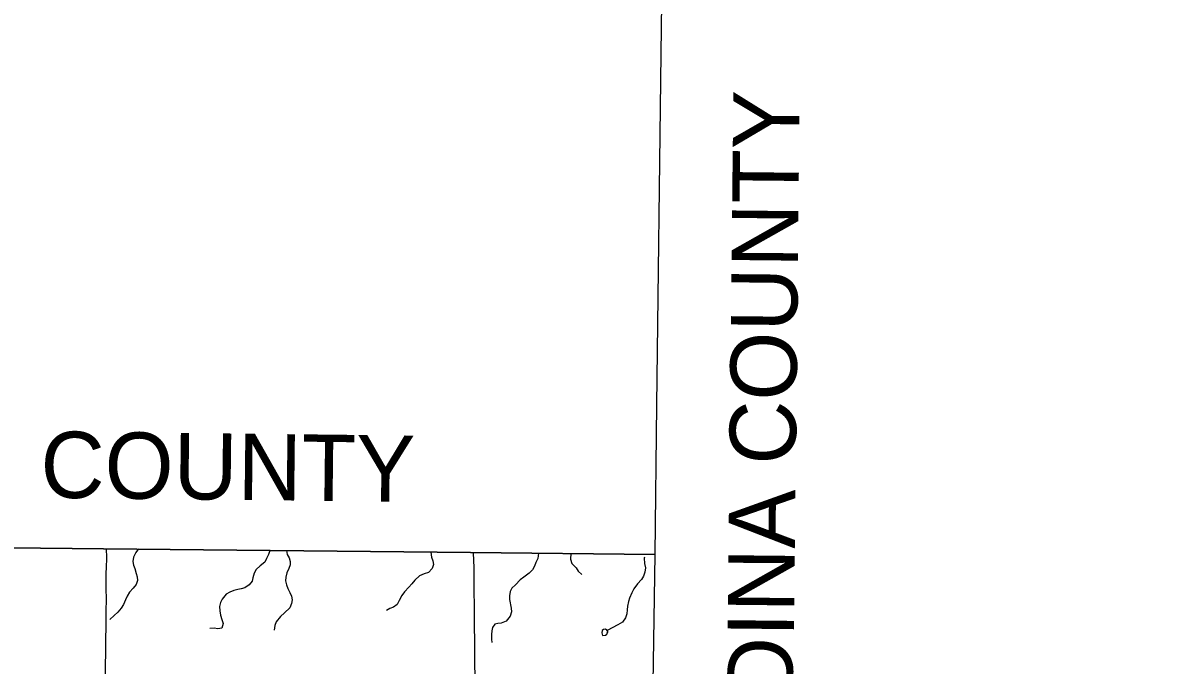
# Model space of a CAD drawing. Extents: x 1874609 to 2204689, y 815661 to 1281160.
# Drawn here: x 2049567 to 2066740, y 1114466 to 1124157 of the extents above; entities that cross this region are included whole.
import ezdxf

# ---------------------------------------------------------------- set-up
doc = ezdxf.new("R2010")
doc.units = 0
for name, color, linetype in [('GM_X_Adjacent_County', 7, 'Continuous'), ('GM_X_Adjacent_County_Text', 7, 'Continuous'), ('GM_X_County', 7, 'Continuous'), ('GM_X_County_Road', 7, 'Continuous'), ('GM_X_Minor_Lake', 7, 'Continuous'), ('GM_X_Minor_River', 7, 'Continuous'), ('GM_X_Township', 7, 'Continuous'), ('GM_X_Township_Road', 7, 'Continuous')]:
    doc.layers.add(name, color=color, linetype=linetype)

msp = doc.modelspace()

# ---------------------------------------------------------------- linework, layer by layer
at = {"layer": 'GM_X_Adjacent_County'}
for points in [[(2059259, 1129509), (2059186, 1123686), (2059120, 1118390), (2059092, 1116134), (2056317, 1116164), (2050782, 1116223), (2045570, 1116279), (2040306, 1116370), (2037471, 1116420), (2035129, 1116512), (2031808, 1116643), (2030425, 1116718), (2029223, 1116749), (2027656, 1116790), (2024866, 1116799), (2023245, 1116823), (2022479, 1116818), (2021874, 1116815), (2020156, 1116833), (2016220, 1116802), (2013523, 1116786), (2013424, 1120950), (2013201, 1130286)], [(2059259, 1129509), (2059186, 1123686), (2059120, 1118390), (2059092, 1116134), (2059062, 1114191), (2059054, 1113649), (2058978, 1108653), (2058897, 1103161), (2058836, 1098648), (2058825, 1098215), (2058713, 1093964), (2058689, 1092990), (2058670, 1092146), (2058664, 1090110), (2061153, 1090093), (2061474, 1090093), (2065482, 1090095), (2066117, 1090095), (2068677, 1090072)]]:
    msp.add_lwpolyline(points, dxfattribs=at)
at = {"layer": 'GM_X_County'}
msp.add_lwpolyline([(2027656, 1116790), (2029223, 1116749), (2030425, 1116718), (2031808, 1116643), (2035129, 1116512), (2037471, 1116420), (2040306, 1116370), (2045570, 1116279), (2050782, 1116223), (2056317, 1116164), (2059092, 1116134), (2059062, 1114191), (2059054, 1113649), (2058978, 1108653), (2058897, 1103161), (2058836, 1098648)], dxfattribs=at)
at = {"layer": 'GM_X_County_Road'}
msp.add_lwpolyline([(2056383, 1114205), (2056383, 1114214), (2056383, 1114296), (2056380, 1114493), (2056379, 1114690), (2056378, 1114821), (2056377, 1115067), (2056376, 1115198), (2056373, 1115401), (2056371, 1115541), (2056369, 1115674), (2056368, 1115937), (2056365, 1116052), (2056359, 1116154), (2056359, 1116163)], dxfattribs=at)
at = {"layer": 'GM_X_Minor_Lake'}
for points in [[(2058372, 1114993), (2058350, 1115011), (2058318, 1115003), (2058298, 1114989), (2058293, 1114953), (2058306, 1114916), (2058349, 1114917), (2058369, 1114933), (2058375, 1114951)], [(2058375, 1114951), (2058384, 1114964), (2058383, 1114974), (2058372, 1114993)]]:
    msp.add_lwpolyline(points, dxfattribs=at)
at = {"layer": 'GM_X_Minor_River'}
for points in [[(2051311, 1116220), (2051272, 1116167), (2051236, 1116097), (2051224, 1116031), (2051233, 1115977), (2051253, 1115926), (2051277, 1115852), (2051293, 1115800), (2051297, 1115744), (2051275, 1115682), (2051230, 1115630), (2051176, 1115566), (2051140, 1115510), (2051115, 1115452), (2051085, 1115384), (2051051, 1115325), (2051001, 1115268), (2050946, 1115214), (2050880, 1115154)], [(2053288, 1116198), (2053271, 1116137), (2053241, 1116077), (2053215, 1116023), (2053147, 1115967), (2053082, 1115911), (2053052, 1115855), (2053034, 1115783), (2053022, 1115733), (2052979, 1115679), (2052913, 1115633), (2052857, 1115619), (2052807, 1115608), (2052749, 1115592), (2052688, 1115568), (2052630, 1115536), (2052570, 1115464), (2052548, 1115410), (2052533, 1115352), (2052537, 1115284), (2052549, 1115220), (2052569, 1115157), (2052587, 1115095), (2052568, 1115027), (2052506, 1115015), (2052452, 1115023), (2052384, 1115020)], [(2053543, 1116196), (2053552, 1116138), (2053580, 1116086), (2053598, 1116032), (2053595, 1115982), (2053575, 1115924), (2053547, 1115858), (2053529, 1115795), (2053528, 1115741), (2053542, 1115679), (2053564, 1115623), (2053594, 1115561), (2053616, 1115508), (2053626, 1115452), (2053619, 1115396), (2053593, 1115334), (2053513, 1115256), (2053450, 1115202), (2053386, 1115122), (2053366, 1115064), (2053356, 1114994)], [(2055715, 1116173), (2055727, 1116098), (2055747, 1116040), (2055755, 1115984), (2055737, 1115927), (2055684, 1115865), (2055614, 1115844), (2055548, 1115816), (2055476, 1115750), (2055429, 1115696), (2055387, 1115644), (2055319, 1115572), (2055282, 1115518), (2055242, 1115440), (2055208, 1115384), (2055152, 1115344), (2055099, 1115320), (2055049, 1115294)], [(2057341, 1116156), (2057328, 1116074), (2057299, 1116014), (2057279, 1115960), (2057249, 1115904), (2057199, 1115856), (2057118, 1115792), (2057064, 1115752), (2056994, 1115680), (2056940, 1115628), (2056913, 1115578), (2056901, 1115514), (2056901, 1115458), (2056928, 1115329), (2056934, 1115269), (2056914, 1115205), (2056854, 1115131), (2056779, 1115099), (2056729, 1115097), (2056679, 1115086), (2056647, 1115036), (2056635, 1114984), (2056633, 1114931), (2056632, 1114861), (2056638, 1114807)], [(2057827, 1116150), (2057822, 1116064), (2057844, 1116002), (2057908, 1115937), (2057936, 1115887), (2057994, 1115837)], [(2058936, 1116095), (2058934, 1116080), (2058938, 1116002), (2058950, 1115933), (2058944, 1115869), (2058923, 1115811), (2058893, 1115757), (2058831, 1115693), (2058776, 1115619), (2058748, 1115557), (2058712, 1115477), (2058698, 1115427), (2058683, 1115357), (2058677, 1115303), (2058669, 1115241), (2058651, 1115182), (2058608, 1115114), (2058536, 1115075), (2058374, 1114989)]]:
    msp.add_lwpolyline(points, dxfattribs=at)
at = {"layer": 'GM_X_Township'}
msp.add_lwpolyline([(2031563, 1097593), (2031636, 1103280), (2031704, 1108492), (2031773, 1113852), (2031808, 1116643), (2035129, 1116512), (2037471, 1116420), (2040306, 1116370), (2045570, 1116279), (2050782, 1116223), (2056317, 1116164), (2059092, 1116134), (2059062, 1114191), (2059054, 1113649), (2058978, 1108653), (2058897, 1103161), (2058836, 1098648)], dxfattribs=at)
at = {"layer": 'GM_X_Township_Road'}
msp.add_lwpolyline([(2050808, 1114115), (2050810, 1114199), (2050812, 1114412), (2050814, 1114511), (2050816, 1114609), (2050816, 1114757), (2050817, 1114855), (2050821, 1115052), (2050823, 1115232), (2050823, 1115298), (2050824, 1115330), (2050826, 1115412), (2050827, 1115494), (2050825, 1115592), (2050824, 1115658), (2050825, 1115723), (2050825, 1115822), (2050828, 1115969), (2050831, 1116051), (2050832, 1116133), (2050830, 1116183), (2050827, 1116216), (2050826, 1116222)], dxfattribs=at)

# ---------------------------------------------------------------- texts
at = {"layer": 'GM_X_Adjacent_County_Text'}
for s, rotation, p in [('MEDINA COUNTY', 89.3878, (2061157, 1111915)), ('LORAIN COUNTY', 359.3456, (2044479, 1117055))]:
    msp.add_text(s, height=1000, rotation=rotation, dxfattribs=at).set_placement(p)

doc.saveas('drawing.dxf')
